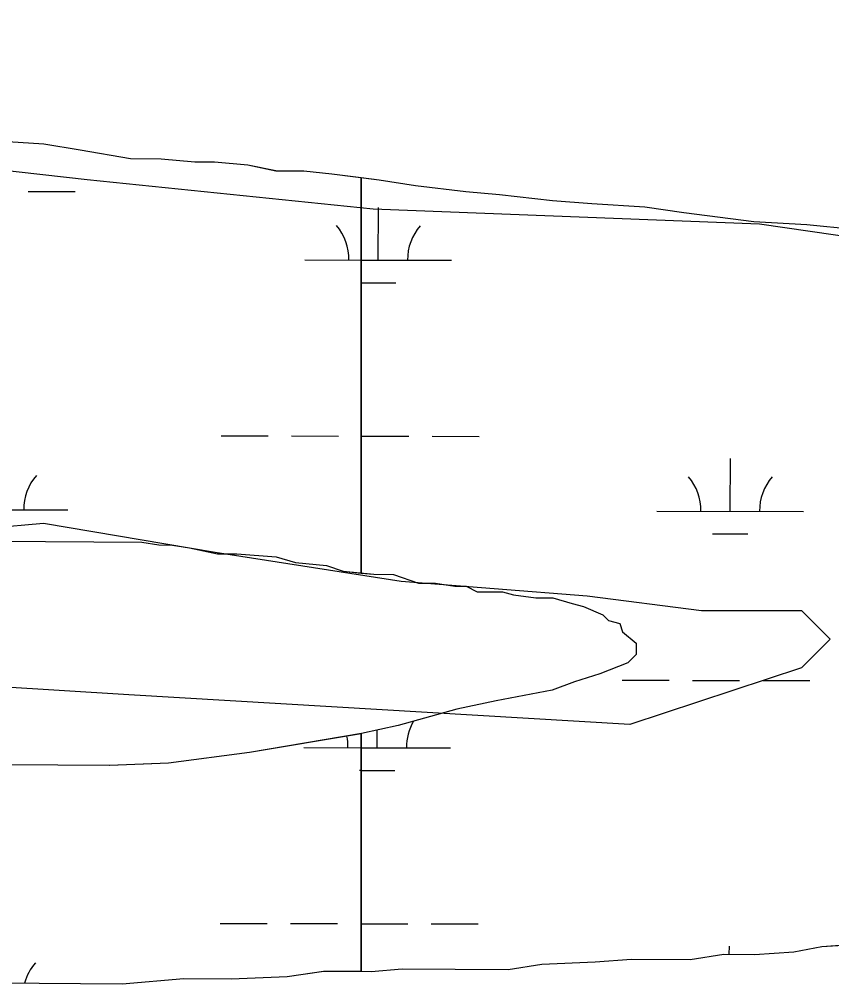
# Model space of a CAD drawing. Extents: x 3219052 to 3256913, y 800770 to 826146.
# Drawn here: x 3224238 to 3224792, y 820713 to 821371 of the extents above; entities that cross this region are included whole.
import ezdxf

# ---------------------------------------------------------------- set-up
doc = ezdxf.new("R2010")
doc.units = 0
for name, color, linetype in [('V-SITE-VEGE', 7, 'Continuous'), ('V-TOPO-SHOR', 7, 'Continuous'), ('V-WETL-SWMP', 7, 'Continuous')]:
    doc.layers.add(name, color=color, linetype=linetype)

msp = doc.modelspace()

# ---------------------------------------------------------------- linework, layer by layer
at = {"layer": 'V-SITE-VEGE'}
for p, q in [((3224254.95, 821285.95), (3224222.53, 821288.07)), ((3224279.72, 821281.97), (3224254.95, 821285.95)), ((3224314.02, 821276.02), (3224279.72, 821281.97)), ((3224335.01, 821275.88), (3224314.02, 821276.02)), ((3224357.89, 821273.82), (3224335.01, 821275.88)), ((3224371.25, 821273.73), (3224357.89, 821273.82)), ((3224394.12, 821271.67), (3224371.25, 821273.73)), ((3224413.18, 821267.73), (3224394.12, 821271.67)), ((3224432.26, 821267.6), (3224413.18, 821267.73)), ((3224451.32, 821265.57), (3224432.26, 821267.6)), ((3224483.73, 821261.54), (3224451.32, 821265.57)), ((3224508.5, 821257.56), (3224483.73, 821261.54)), ((3224542.81, 821253.51), (3224508.5, 821257.56)), ((3224565.7, 821251.45), (3224542.81, 821253.51)), ((3224601.92, 821247.4), (3224565.7, 821251.45)), ((3224628.61, 821245.31), (3224601.92, 821247.4)), ((3224664.85, 821243.16), (3224628.61, 821245.31)), ((3224691.53, 821239.17), (3224664.85, 821243.16)), ((3224739.19, 821233.13), (3224691.53, 821239.17)), ((3224775.42, 821230.98), (3224739.19, 821233.13)), ((3224836.43, 821224.85), (3224775.42, 821230.98)), ((3224115.79, 821015.96), (3224321.83, 821014.59)), ((3224321.83, 821014.59), (3224333.26, 821012.61)), ((3224333.26, 821012.61), (3224342.8, 821012.55)), ((3224342.8, 821012.55), (3224354.23, 821010.56)), ((3224354.23, 821010.56), (3224373.29, 821006.62)), ((3224373.29, 821006.62), (3224386.64, 821006.53)), ((3224386.64, 821006.53), (3224413.33, 821004.44)), ((3224413.33, 821004.44), (3224426.67, 821000.54)), ((3224426.67, 821000.54), (3224447.64, 820998.49)), ((3224447.64, 820998.49), (3224459.06, 820994.6)), ((3224459.06, 820994.6), (3224480.03, 820992.56)), ((3224480.03, 820992.56), (3224493.39, 820992.47)), ((3224493.39, 820992.47), (3224510.52, 820986.63)), ((3224510.52, 820986.63), (3224521.96, 820986.56)), ((3224521.96, 820986.56), (3224535.3, 820984.56)), ((3224535.3, 820984.56), (3224542.93, 820984.51)), ((3224542.93, 820984.51), (3224550.54, 820980.64)), ((3224550.54, 820980.64), (3224567.71, 820980.53)), ((3224567.71, 820980.53), (3224575.33, 820978.57)), ((3224575.33, 820978.57), (3224590.58, 820976.56)), ((3224590.58, 820976.56), (3224602.02, 820976.48)), ((3224602.02, 820976.48), (3224615.35, 820972.58)), ((3224615.35, 820972.58), (3224622.97, 820970.62)), ((3224622.97, 820970.62), (3224636.29, 820964.81)), ((3224636.29, 820964.81), (3224640.08, 820960.97)), ((3224640.08, 820960.97), (3224647.7, 820959.01)), ((3224647.7, 820959.01), (3224649.56, 820953.27)), ((3224649.56, 820953.27), (3224659.05, 820945.58)), ((3224659.05, 820945.58), (3224659, 820937.95)), ((3224659, 820937.95), (3224653.24, 820932.26)), ((3224653.24, 820932.26), (3224634.12, 820924.76)), ((3224634.12, 820924.76), (3224616.91, 820919.15)), ((3224616.91, 820919.15), (3224601.6, 820913.53)), ((3224601.6, 820913.53), (3224563.4, 820906.15)), ((3224563.4, 820906.15), (3224536.66, 820900.6)), ((3224536.66, 820900.6), (3224496.51, 820889.42)), ((3224496.51, 820889.42), (3224471.68, 820883.87)), ((3224471.68, 820883.87), (3224395.28, 820871.02)), ((3224395.28, 820871.02), (3224339.9, 820863.76)), ((3224299.83, 820862.11), (3224229.24, 820862.58)), ((3224339.9, 820863.76), (3224299.83, 820862.11)), ((3224785.5, 820738.69), (3224812.22, 820740.43)), ((3224695.78, 820729.75), (3224718.69, 820733.42)), ((3224718.69, 820733.42), (3224739.68, 820733.28)), ((3224739.68, 820733.28), (3224766.4, 820735.01)), ((3224766.4, 820735.01), (3224785.5, 820738.69)), ((3224571.72, 820722.94), (3224594.64, 820726.61)), ((3224594.64, 820726.61), (3224630.9, 820728.27)), ((3224630.9, 820728.27), (3224655.71, 820730.02)), ((3224655.71, 820730.02), (3224695.78, 820729.75)), ((3224420.97, 820718.22), (3224445.8, 820721.87)), ((3224445.8, 820721.87), (3224478.23, 820721.66)), ((3224478.23, 820721.66), (3224499.23, 820723.43)), ((3224499.23, 820723.43), (3224571.72, 820722.94)), ((3224146.22, 820714.33), (3224308.38, 820713.25)), ((3224308.38, 820713.25), (3224350.37, 820716.79)), ((3224350.37, 820716.79), (3224382.81, 820716.57)), ((3224382.81, 820716.57), (3224420.97, 820718.22))]:
    msp.add_line(p, q, dxfattribs=at)
at = {"layer": 'V-TOPO-SHOR'}
for points in [[(3226460.24, 820964.29), (3226206.53, 820984.34), (3226011.43, 821033.55), (3225933.44, 821072.75), (3225894.38, 821063.07), (3225855.26, 821024.11), (3225777.2, 821034.04), (3225748, 821073.14), (3225582.21, 821132.04), (3225484.63, 821142.01), (3225357.8, 821161.79), (3225162.64, 821181.72), (3224879.67, 821211.59), (3224743.08, 821231.4), (3224479.58, 821241.71), (3224284.43, 821261.64), (3224108.79, 821281.53), (3223942.96, 821320.92), (3223767.29, 821321.28), (3223650.17, 821321.53), (3223533.07, 821331.53), (3223386.68, 821331.84), (3223289.1, 821341.81), (3223220.84, 821371.23)], [(3223239.63, 821019.84), (3223512.94, 821038.78), (3223805.71, 821028.41), (3224020.4, 821018.2), (3224147.28, 821017.93), (3224254.66, 821027.47), (3224371.73, 821007.7), (3224498.57, 820987.92), (3224625.43, 820977.89), (3224703.48, 820967.97), (3224771.8, 820967.83), (3224791.28, 820948.27), (3224771.72, 820928.79), (3224654.52, 820889.99), (3224312.97, 820910.23), (3223990.94, 820930.42), (3223844.55, 820930.73), (3223610.25, 820901.94), (3223395.47, 820873.11), (3223307.58, 820844.02), (3223229.48, 820834.42)]]:
    msp.add_lwpolyline(points, dxfattribs=at)
at = {"layer": 'V-WETL-SWMP'}
for p, q in [((3224254.94, 821285.94), (3224222.52, 821288.07)), ((3224279.71, 821281.96), (3224254.94, 821285.94)), ((3224314.01, 821276.01), (3224279.71, 821281.96)), ((3224335, 821275.87), (3224314.01, 821276.01)), ((3224357.88, 821273.81), (3224335, 821275.87)), ((3224371.23, 821273.72), (3224357.88, 821273.81)), ((3224394.11, 821271.66), (3224371.23, 821273.72)), ((3224413.16, 821267.72), (3224394.11, 821271.66)), ((3224432.24, 821267.6), (3224413.16, 821267.72)), ((3224451.31, 821265.56), (3224432.24, 821267.6)), ((3224471.36, 821263.07), (3224451.31, 821265.56)), ((3224471.36, 820993.4), (3224471.36, 821263.07)), ((3224483.73, 821261.53), (3224471.37, 821263.07)), ((3224471.37, 821263.07), (3224471.37, 820993.4)), ((3224508.5, 821257.55), (3224483.73, 821261.53)), ((3224244.29, 821253.84), (3224276.29, 821253.77)), ((3224542.81, 821253.51), (3224508.5, 821257.55)), ((3224565.69, 821251.45), (3224542.81, 821253.51)), ((3224601.92, 821247.39), (3224565.69, 821251.45)), ((3224628.61, 821245.3), (3224601.92, 821247.39)), ((3224483.01, 821206.91), (3224483.08, 821242.9)), ((3224664.85, 821243.16), (3224628.61, 821245.3)), ((3224691.53, 821239.16), (3224664.85, 821243.16)), ((3224739.18, 821233.12), (3224691.53, 821239.16)), ((3224775.42, 821230.97), (3224739.18, 821233.12)), ((3224836.43, 821224.84), (3224775.42, 821230.97)), ((3224433.03, 821207.01), (3224471.36, 821206.93)), ((3224471.37, 821206.93), (3224533.01, 821206.8)), ((3224471, 821191.5), (3224471.36, 821191.5)), ((3224471.37, 821191.5), (3224494.97, 821191.45)), ((3224375.94, 821087.06), (3224407.94, 821086.99)), ((3224423.94, 821086.96), (3224455.94, 821086.89)), ((3224471.91, 821086.86), (3224503.91, 821086.79)), ((3224519.91, 821086.76), (3224551.91, 821086.69)), ((3224723.12, 821035.59), (3224723.19, 821071.59)), ((3224171.24, 821036.75), (3224271.24, 821036.54)), ((3224673.12, 821035.69), (3224773.12, 821035.48)), ((3224115.78, 821015.96), (3224321.81, 821014.59)), ((3224711.09, 821020.18), (3224735.09, 821020.13)), ((3224321.81, 821014.59), (3224333.25, 821012.61)), ((3224333.25, 821012.61), (3224342.79, 821012.54)), ((3224342.79, 821012.54), (3224354.22, 821010.56)), ((3224354.22, 821010.56), (3224373.27, 821006.62)), ((3224373.27, 821006.62), (3224386.63, 821006.53)), ((3224386.63, 821006.53), (3224413.32, 821004.44)), ((3224413.32, 821004.44), (3224426.65, 821000.54)), ((3224426.65, 821000.54), (3224447.62, 820998.49)), ((3224447.62, 820998.49), (3224459.05, 820994.6)), ((3224459.05, 820994.6), (3224471.36, 820993.4)), ((3224471.37, 820993.4), (3224480.03, 820992.55)), ((3224480.03, 820992.55), (3224493.38, 820992.46)), ((3224493.38, 820992.46), (3224510.52, 820986.63)), ((3224510.52, 820986.63), (3224521.96, 820986.55)), ((3224521.96, 820986.55), (3224535.3, 820984.55)), ((3224535.3, 820984.55), (3224542.93, 820984.5)), ((3224542.93, 820984.5), (3224550.54, 820980.64)), ((3224550.54, 820980.64), (3224567.71, 820980.52)), ((3224567.71, 820980.52), (3224575.33, 820978.56)), ((3224575.33, 820978.56), (3224590.58, 820976.55)), ((3224590.58, 820976.55), (3224602.02, 820976.48)), ((3224602.02, 820976.48), (3224615.35, 820972.57)), ((3224615.35, 820972.57), (3224622.97, 820970.62)), ((3224622.97, 820970.62), (3224636.29, 820964.8)), ((3224636.29, 820964.8), (3224640.08, 820960.96)), ((3224640.08, 820960.96), (3224647.7, 820959)), ((3224647.7, 820959), (3224649.56, 820953.27)), ((3224649.56, 820953.27), (3224659.05, 820945.57)), ((3224659.05, 820945.57), (3224659, 820937.94)), ((3224659, 820937.94), (3224653.24, 820932.26)), ((3224653.24, 820932.26), (3224634.11, 820924.75)), ((3224634.11, 820924.75), (3224616.91, 820919.14)), ((3224616.91, 820919.14), (3224601.61, 820913.52)), ((3224649.47, 820920.31), (3224681.47, 820920.24)), ((3224697.47, 820920.21), (3224729.47, 820920.14)), ((3224745.47, 820920.11), (3224777.47, 820920.04)), ((3224601.61, 820913.52), (3224563.4, 820906.15)), ((3224563.4, 820906.15), (3224536.65, 820900.6)), ((3224536.65, 820900.6), (3224496.51, 820889.42)), ((3224496.51, 820889.42), (3224471.68, 820883.86)), ((3224482.31, 820874.23), (3224482.33, 820886.25)), ((3224471.36, 820883.81), (3224395.27, 820871.01)), ((3224471.36, 820721.7), (3224471.36, 820883.81)), ((3224471.68, 820883.86), (3224471.37, 820883.81)), ((3224471.37, 820883.81), (3224471.37, 820721.7)), ((3224395.27, 820871.01), (3224339.89, 820863.75)), ((3224432.34, 820874.34), (3224471.36, 820874.26)), ((3224471.37, 820874.25), (3224532.31, 820874.13)), ((3224299.82, 820862.11), (3224229.23, 820862.58)), ((3224339.89, 820863.75), (3224299.82, 820862.11)), ((3224470.31, 820858.83), (3224471.36, 820858.83)), ((3224471.37, 820858.82), (3224494.28, 820858.78)), ((3224375.24, 820754.39), (3224407.24, 820754.32)), ((3224423.24, 820754.29), (3224455.24, 820754.22)), ((3224471.24, 820754.19), (3224471.36, 820754.19)), ((3224471.37, 820754.18), (3224503.21, 820754.12)), ((3224519.21, 820754.08), (3224551.21, 820754.02)), ((3224785.5, 820738.69), (3224812.22, 820740.42)), ((3224695.78, 820729.75), (3224718.69, 820733.41)), ((3224718.69, 820733.41), (3224739.68, 820733.27)), ((3224722.49, 820733.38), (3224722.5, 820738.91)), ((3224739.68, 820733.27), (3224766.4, 820735)), ((3224766.4, 820735), (3224785.5, 820738.69)), ((3224571.72, 820722.94), (3224594.64, 820726.6)), ((3224594.64, 820726.6), (3224630.9, 820728.27)), ((3224630.9, 820728.27), (3224655.71, 820730.01)), ((3224655.71, 820730.01), (3224695.78, 820729.75)), ((3224420.96, 820718.22), (3224445.79, 820721.87)), ((3224445.79, 820721.87), (3224471.36, 820721.7)), ((3224471.37, 820721.7), (3224478.23, 820721.65)), ((3224478.23, 820721.65), (3224499.23, 820723.42)), ((3224499.23, 820723.42), (3224571.72, 820722.94)), ((3224146.21, 820714.32), (3224308.36, 820713.24)), ((3224308.36, 820713.24), (3224350.36, 820716.78)), ((3224350.36, 820716.78), (3224382.79, 820716.56)), ((3224382.79, 820716.56), (3224420.96, 820718.22))]:
    msp.add_line(p, q, dxfattribs=at)
for centre, start, end in [((3224427.79, 821207.5), 359.10809, 40.65175), ((3224538.25, 821207.26), 139.10809, 180.65175), ((3224276.49, 821037), 139.10809, 180.65175), ((3224667.88, 821036.18), 359.10809, 40.65175), ((3224778.36, 821035.95), 139.10809, 180.65175), ((3224537.55, 820874.59), 149.69906, 180.65175), ((3224427.1, 820874.82), 359.10809, 12.01689), ((3224275.79, 820704.33), 139.10809, 164.60721)]:
    msp.add_arc(centre, 35.25, start, end, dxfattribs=at)

doc.saveas('drawing.dxf')
